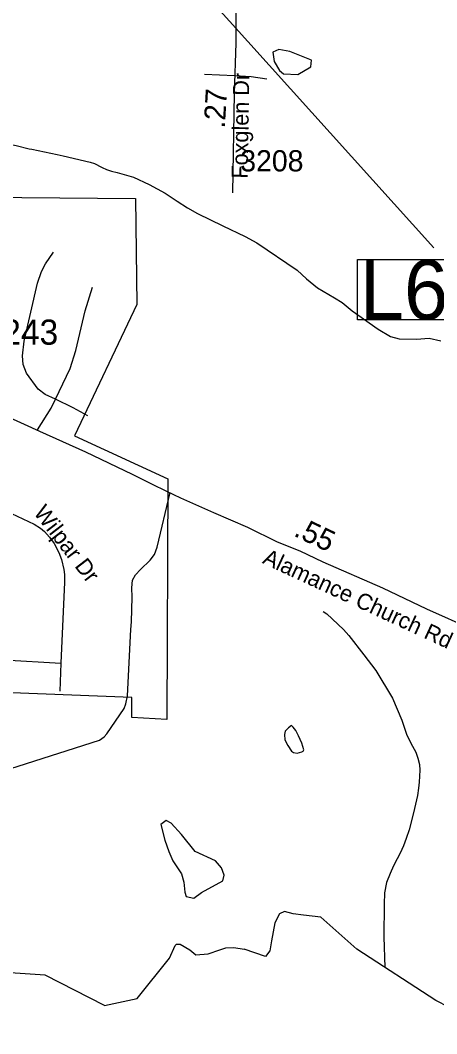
# Model space of a CAD drawing. Extents: x 1662474 to 1856135, y 779280 to 917889.
# Drawn here: x 1777791 to 1780242, y 828118 to 834074 of the extents above; entities that cross this region are included whole.
import ezdxf

# ---------------------------------------------------------------- set-up
doc = ezdxf.new("R2010")
doc.units = 0
for name, color, linetype in [('Exist Boundary Political City Limit New', 7, 'Continuous'), ('Exist Hydrographic Misc Water Feature', 7, 'Continuous'), ('Exist Hydrographic Pond Under 1500 Sq Ft', 7, 'Continuous'), ('Exist Road Non-System Type 51', 7, 'Continuous'), ('Exist Road Non-System Type 51 Label', 7, 'Continuous'), ('Exist Road Primary Interstate Structure Cantilever Sign Number Label', 7, 'Continuous'), ('Exist Road Secondary Historical Relocated Label', 7, 'Continuous'), ('Exist Road Secondary Mileage Tenths English Label', 7, 'Continuous'), ('Exist Road Secondary Type 51 Attributed', 7, 'Continuous'), ('Exist Road Secondary Type 51 Label', 7, 'Continuous'), ('Exist Road Secondary Type 51 Number Label', 7, 'Continuous'), ('Map Preparation Boundary City Limit Buffer Line', 7, 'Continuous')]:
    doc.layers.add(name, color=color, linetype=linetype)

msp = doc.modelspace()

# ---------------------------------------------------------------- linework, layer by layer
at = {"layer": 'Exist Boundary Political City Limit New'}
msp.add_lwpolyline([(1776907, 833039.8), (1778469.6, 833026.4), (1778477.4, 832404.1), (1778110.8, 831631.2), (1778660.2, 831379.9), (1778653.9, 829965.6), (1778447.1, 829975.5), (1778447.1, 830093.6), (1777742.1, 830121.2)], dxfattribs=at)
at = {"layer": 'Exist Hydrographic Misc Water Feature'}
for points in [[(1777430, 833464.1), (1777444, 833459.6), (1777527.8, 833428.8), (1777565.5, 833414.7), (1777601.4, 833398.9), (1777617.4, 833390.1), (1777641, 833377.8), (1777678.9, 833360.8), (1777694.9, 833355.9), (1777730.8, 833346.5), (1777766.7, 833337.3), (1777844.4, 833319.1), (1777858.6, 833316.1), (1777934.2, 833301.2), (1778008, 833285.6), (1778043.9, 833277.5), (1778201.6, 833240.4), (1778227.7, 833232.6), (1778239.6, 833226.8), (1778257.4, 833216.8), (1778273.4, 833208.9), (1778299.2, 833196.8), (1778327.3, 833186.7)], [(1778327.3, 833186.7), (1778361.1, 833180.4), (1778456.9, 833151.7), (1778548.8, 833109.1), (1778644.3, 833058.4), (1778714, 833011.9), (1778776, 832971.5), (1778833.6, 832939.1), (1778983.1, 832866), (1779114.7, 832803.1), (1779182.6, 832766.6), (1779419.4, 832605), (1779475.2, 832554.5), (1779540.8, 832502.1), (1779640.5, 832443.3), (1779684.1, 832415), (1779743.8, 832366.6), (1779897.2, 832259.6), (1779969, 832215.1), (1780020.8, 832202.7), (1780122.8, 832200), (1780197, 832205.5), (1780264.9, 832191)], [(1779573.6, 830599.3), (1779595.6, 830585.2), (1779693, 830494.5), (1779724.7, 830458.3), (1779811.9, 830345.6), (1779883.3, 830253.1), (1779980.2, 830090.4), (1780035.2, 829960), (1780062.9, 829877.8), (1780084.4, 829833.6), (1780098.4, 829807.5), (1780118, 829773.3), (1780129.7, 829737.3), (1780139.6, 829699.2), (1780141.2, 829667.2), (1780138.7, 829597.2), (1780134.6, 829561.2), (1780128.3, 829517.2), (1780105.5, 829415.3), (1780078.9, 829315.5), (1780062.5, 829265.6), (1780046.3, 829221.7), (1780026, 829179.9), (1780007.7, 829145.9), (1779987.4, 829104.2), (1779967.1, 829060.3), (1779946.6, 829006.4), (1779934.3, 828946.5), (1779931.8, 828878.4), (1779930.4, 828686.4), (1779937, 828507.3)], [(1780618.4, 828117.8), (1780236.4, 828312.7), (1779772.3, 828614.3), (1779559.6, 828802.5), (1779457.2, 828814.5), (1779397.4, 828823), (1779346.2, 828836.6), (1779317.2, 828823), (1779289.9, 828770.1), (1779269.4, 828664.3), (1779259.1, 828604.6), (1779234.5, 828570.8), (1779108.2, 828615.2)], [(1778287.3, 828283.5), (1777938.3, 828461.3), (1777671.4, 828479.9), (1777439.2, 828589.7), (1777272.3, 828616)], [(1778287.3, 828283.5), (1778478.2, 828325.6), (1778669.5, 828562.3), (1778701.9, 828637.3), (1778710.4, 828644.2), (1778732.6, 828644.2), (1778789, 828610), (1778824.8, 828581), (1778896.5, 828587.9), (1778964.8, 828611.7), (1779000.6, 828622), (1779048.4, 828625.4), (1779108.2, 828615.2)]]:
    msp.add_lwpolyline(points, dxfattribs=at)
at = {"layer": 'Exist Hydrographic Pond Under 1500 Sq Ft'}
for points in [[(1779339, 833758.8), (1779423.9, 833754.9), (1779501, 833801.2), (1779504.9, 833839.8), (1779377.6, 833889.9), (1779312, 833901.5), (1779277.3, 833886.1), (1779285, 833832.1), (1779315.8, 833778.1), (1779339, 833758.8)], [(1779459.8, 829785.9), (1779448.3, 829826), (1779428.4, 829868.2), (1779412.9, 829900.3), (1779396.9, 829920.4), (1779386.8, 829928.5), (1779368.8, 829916.6), (1779350.7, 829896.7), (1779346.6, 829876.7), (1779348.3, 829844.7), (1779366.1, 829812.6), (1779387.8, 829778.4), (1779397.9, 829770.3), (1779419.8, 829766.2), (1779447.9, 829774), (1779455.9, 829778), (1779459.8, 829785.9)], [(1778858.4, 828948.4), (1778983.7, 829016.4), (1778990.1, 829050.4), (1778975.2, 829092.9), (1778939.1, 829133.2), (1778820.1, 829188.4), (1778739.4, 829288.3), (1778679.9, 829356.2), (1778650.1, 829371.1), (1778618.2, 829347.7), (1778641.6, 829256.4), (1778665, 829188.4), (1778688.4, 829133.2), (1778739.4, 829056.7), (1778754.2, 829007.9), (1778758.5, 828950.5), (1778767, 828925.1), (1778811.6, 828914.4), (1778858.4, 828948.4)]]:
    msp.add_lwpolyline(points, dxfattribs=at)
at = {"layer": 'Exist Road Non-System Type 51'}
for p, q in [((1778874.4, 833757.9), (1779052.5, 833749.4)), ((1778030.8, 830296.2), (1778024.4, 830130.9))]:
    msp.add_line(p, q, dxfattribs=at)
for points in [[(1779052.5, 833749.4), (1779149.1, 833744.7), (1779241, 833730.5)], [(1777997.6, 831847), (1777937.5, 831875.4), (1777896.1, 831907), (1777827.2, 832000.9), (1777809.2, 832051.2), (1777804.2, 832101.6), (1777813.5, 832188.7), (1777892.9, 832528.5), (1777917.1, 832597), (1777939.6, 832642.9), (1777987.6, 832711.2)], [(1777997.6, 831847), (1778084.1, 832028.4), (1778118.6, 832133.5), (1778173.9, 832366.8), (1778217.2, 832504.9)], [(1777892.1, 831667.8), (1777973.1, 831795.4), (1777997.6, 831847)], [(1778189.6, 831748.9), (1778103.1, 831797.1), (1777997.6, 831847)], [(1777538.4, 829613.6), (1778256.5, 829842.7), (1778284.9, 829862.4), (1778300.9, 829880.2), (1778401.6, 830029), (1778412.4, 830057.1), (1778421.6, 830103.6), (1778441.8, 830493.4), (1778444.9, 830537.9), (1778449.1, 830684.4), (1778447.6, 830738.5), (1778451.5, 830783.4), (1778470.1, 830815.1), (1778499.5, 830846.4), (1778555.6, 830900.9), (1778580.9, 830933.8), (1778595.9, 830977.4), (1778674.1, 831298.9)], [(1777740.1, 831176.2), (1777873.9, 831113.5), (1777910.9, 831088.4), (1777933.4, 831069.4), (1777964.1, 831036.1), (1777989.9, 830999.4), (1778018.4, 830946.9), (1778034.6, 830904.9), (1778048.1, 830846.4), (1778051.2, 830816.9), (1778052.2, 830772.1), (1778030.8, 830296.2)], [(1777635, 830316.7), (1777695.1, 830315.9), (1778030.8, 830296.2)]]:
    msp.add_lwpolyline(points, dxfattribs=at)
at = {"layer": 'Exist Road Primary Interstate Structure Cantilever Sign Number Label'}
msp.add_line((1776708.6, 836640.5), (1780223.5, 832736.5), dxfattribs=at)
msp.add_lwpolyline([(1779775.8, 832668.4), (1781043.8, 832668.4), (1781043.8, 832313.5), (1779775.8, 832313.5)], close=True, dxfattribs=at)
at = {"layer": 'Exist Road Secondary Type 51 Attributed'}
for points in [[(1779131.6, 834412.7), (1779081.5, 834279.4), (1779065.3, 834198.3), (1779058.8, 834140), (1779058.8, 833942.1), (1779049.1, 833643.7), (1779039.3, 833059.8)], [(1781275.9, 830117.5), (1780770.2, 830346.3), (1780456.4, 830492.2), (1780182.5, 830613.7), (1779924.8, 830736.7), (1779573, 830888.7), (1779437.5, 830953.1), (1779305.3, 831006), (1779129.8, 831092.7), (1778929.8, 831179.8), (1778736.2, 831264.8), (1778654.3, 831305.5), (1778565.5, 831348), (1778451, 831405.3), (1778177.3, 831535.6), (1777906.3, 831658), (1777589.8, 831800.8), (1777492.5, 831845.6), (1777247, 831958.8), (1775728.3, 832661)]]:
    msp.add_lwpolyline(points, dxfattribs=at)
at = {"layer": 'Map Preparation Boundary City Limit Buffer Line'}
msp.add_lwpolyline([(1776907, 833039.8), (1778469.6, 833026.4), (1778477.4, 832404.1), (1778110.8, 831631.2), (1778660.2, 831379.9), (1778653.9, 829965.6), (1778447.1, 829975.5), (1778447.1, 830093.6), (1777742.1, 830121.2)], dxfattribs=at)

# ---------------------------------------------------------------- texts
at = {"layer": 'Exist Road Non-System Type 51 Label'}
msp.add_text('Wilpar Dr', height=95, rotation=307.62693, dxfattribs=at).set_placement((1777865.9, 831178.9))
at = {"layer": 'Exist Road Primary Interstate Structure Cantilever Sign Number Label'}
msp.add_text('L693', height=350, dxfattribs=at).set_placement((1779788.3, 832315.5))
at = {"layer": 'Exist Road Secondary Historical Relocated Label'}
msp.add_text('3243', height=147.64, dxfattribs=at).set_placement((1777575.3, 832167.6))
at = {"layer": 'Exist Road Secondary Mileage Tenths English Label'}
for s, rotation, p in [('.27', 86.71761, (1778994.7, 833436.5)), ('.55', 334.5798, (1779394.4, 831046.3))]:
    msp.add_text(s, height=125, rotation=rotation, dxfattribs=at).set_placement(p)
at = {"layer": 'Exist Road Secondary Type 51 Label'}
for s, rotation, p in [('Foxglen Dr', 89.05543, (1779129.2, 833143)), ('Alamance Church Rd', 335.17159, (1779210.6, 830885.3))]:
    msp.add_text(s, height=95, rotation=rotation, dxfattribs=at).set_placement(p)
at = {"layer": 'Exist Road Secondary Type 51 Number Label'}
msp.add_text('3208', height=125, dxfattribs=at).set_placement((1779085.6, 833185.8))

doc.saveas('drawing.dxf')
